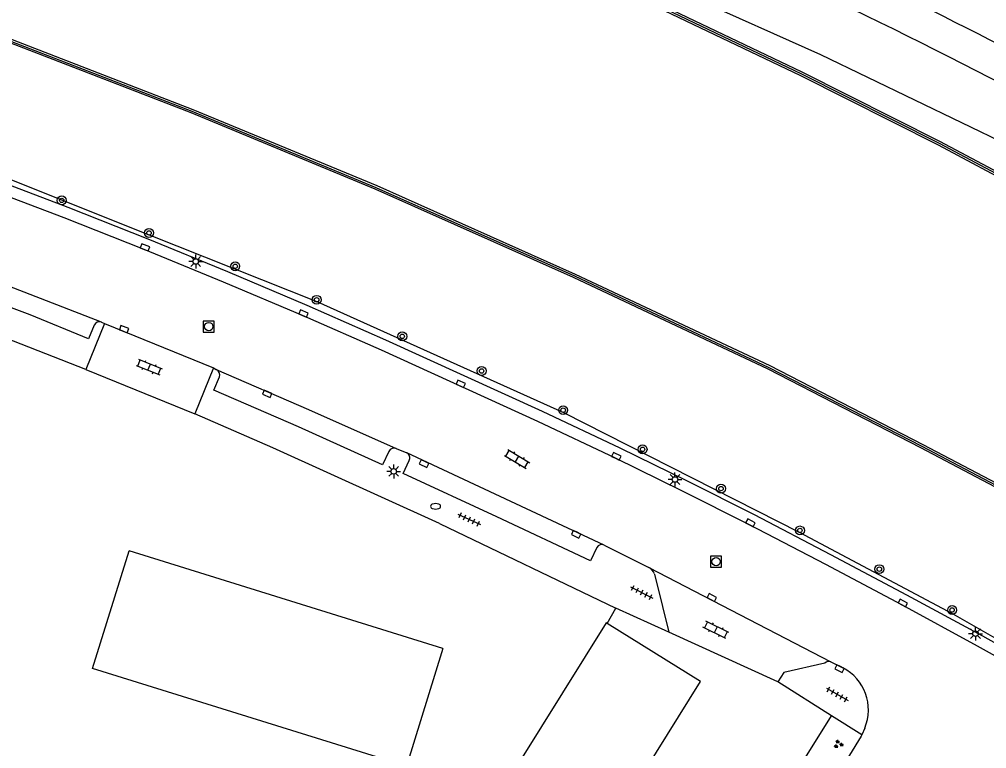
# Model space of a CAD drawing. Extents: x 132999 to 136000, y 398499 to 400501.
# Drawn here: x 134331.8 to 134419, y 398821.9 to 398887.6 of the extents above; entities that cross this region are included whole.
import ezdxf

# ---------------------------------------------------------------- set-up
doc = ezdxf.new("R2010")
doc.units = 0
for name, color, linetype in [('gg-afsc-hekwerk', 7, 'Continuous'), ('gg-afsc-muur', 7, 'Continuous'), ('gg-bbg-bijgebouw', 7, 'Continuous'), ('gg-bbg-gedigitaliseerde bijgebouw', 7, 'Continuous'), ('gg-bbg-hoofdgebouw', 7, 'Continuous'), ('gg-knt-BGT kruinlijn', 7, 'Continuous'), ('gg-knt-verharding', 7, 'Continuous'), ('gg-knt-verharding nz', 7, 'Continuous'), ('gt-grn-groengrens', 7, 'Continuous'), ('gt-symb-boom', 7, 'Continuous'), ('gt-symb-brandkraan', 7, 'Continuous'), ('gt-symb-groenvak', 7, 'Continuous'), ('gt-symb-klinker verharding', 7, 'Continuous'), ('gt-symb-kolk', 7, 'Continuous'), ('gt-symb-lichtmast', 7, 'Continuous'), ('gt-symb-rioolschacht', 7, 'Continuous'), ('gt-symb-tegel verharding', 7, 'Continuous'), ('gx-grn-maaiveld', 7, 'Continuous')]:
    doc.layers.add(name, color=color, linetype=linetype)

# ---------------------------------------------------------------- blocks, each defined once
blk = doc.blocks.new('gt0-KOLK')
at = {"layer": 'gt-symb-kolk'}
blk.add_lwpolyline([(0, 0), (0.375, 0), (0.375, 0.4), (-0.375, 0.4), (-0.375, 0), (0, 0)], dxfattribs=at)
blk = doc.blocks.new('gt0-BOOM')
at = {"layer": 'gt-symb-boom'}
for radius in [0.4, 0.2]:
    blk.add_circle((0, 0), radius, dxfattribs=at)
blk = doc.blocks.new('gt0-LMAST')
at = {"layer": 'gt-symb-lichtmast'}
for p, q in [((-0.182, 0.173), (-0.447, 0.438)), ((-0.005, 0.246), (-0.005, 0.621)), ((0.172, 0.173), (0.437, 0.438)), ((-0.255, -0.004), (-0.63, -0.004)), ((-0.182, -0.181), (-0.447, -0.446)), ((-0.005, -0.254), (-0.005, -0.629)), ((0.437, -0.446), (0.172, -0.181)), ((0.245, -0.004), (0.62, -0.004))]:
    blk.add_line(p, q, dxfattribs=at)
blk.add_circle((-0.005, -0.004), 0.25, dxfattribs=at)
blk = doc.blocks.new('gt0-KL1')
at = {"layer": 'gt-symb-klinker verharding'}
for p, q in [((-1.15, 0.3), (1.15, 0.3)), ((-1, -0.3), (-1, 0.3)), ((-0.5, 0.3), (-0.5, 0.45)), ((0, -0.3), (0, 0.3)), ((0.5, 0.3), (0.5, 0.45)), ((1, -0.3), (1, 0.3)), ((-1.15, -0.3), (1.15, -0.3)), ((-0.5, -0.45), (-0.5, -0.3)), ((0.5, -0.45), (0.5, -0.3))]:
    blk.add_line(p, q, dxfattribs=at)
blk = doc.blocks.new('gt0-RS')
at = {"layer": 'gt-symb-rioolschacht'}
blk.add_lwpolyline([(-0.5, -0.5), (0.5, -0.5), (0.5, 0.5), (-0.5, 0.5)], close=True, dxfattribs=at)
blk.add_circle((0, 0), 0.375, dxfattribs=at)
blk = doc.blocks.new('gt0-BR')
at = {"layer": 'gt-symb-brandkraan'}
for centre, radius, start, end in [((-0.244, 0), 0.206, 107.56694, 252.43307), ((0.599, -2.664), 3, 106.89205, 107.56694), ((0, -0.691), 0.938, 73.10799, 106.89205), ((-0.599, -2.664), 3, 72.43309, 73.10799), ((0.244, 0), 0.206, 287.56695, 72.43309), ((0.599, 2.664), 3, 252.43307, 253.10797), ((0, 0.691), 0.938, 253.10797, 286.89206), ((-0.599, 2.664), 3, 286.89206, 287.56695)]:
    blk.add_arc(centre, radius, start, end, dxfattribs=at)
blk = doc.blocks.new('gt0-TEG1')
at = {"layer": 'gt-symb-tegel verharding'}
for p, q in [((-1.125, 0), (1.125, 0)), ((-0.9, -0.25), (-0.9, 0.25)), ((-0.45, -0.25), (-0.45, 0.25)), ((0, -0.25), (0, 0.25)), ((0.45, -0.25), (0.45, 0.25)), ((0.9, -0.25), (0.9, 0.25))]:
    blk.add_line(p, q, dxfattribs=at)
blk = doc.blocks.new('gt0-GRVAK')
at = {"layer": 'gt-symb-groenvak'}
for p, q in [((-0.11, 0.189), (-0.228, 0.24)), ((-0.182, 0.153), (0.088, 0.153)), ((-0.091, 0.211), (-0.156, 0.322)), ((-0.047, 0.214), (-0.047, 0.393)), ((-0.004, 0.211), (0.061, 0.322)), ((0.015, 0.189), (0.133, 0.24)), ((0.262, -0.052), (0.197, 0.059)), ((0.305, -0.049), (0.305, 0.13)), ((0.349, -0.052), (0.414, 0.059)), ((-0.245, -0.228), (-0.363, -0.177)), ((-0.318, -0.264), (-0.047, -0.264)), ((-0.226, -0.206), (-0.291, -0.095)), ((-0.183, -0.203), (-0.183, -0.024)), ((-0.139, -0.206), (-0.074, -0.095)), ((-0.12, -0.228), (-0.002, -0.177)), ((0.243, -0.074), (0.125, -0.023)), ((0.17, -0.11), (0.441, -0.11)), ((0.368, -0.074), (0.486, -0.023))]:
    blk.add_line(p, q, dxfattribs=at)

msp = doc.modelspace()

# ---------------------------------------------------------------- linework, layer by layer
at = {"layer": 'gg-afsc-hekwerk'}
for p, q in [((134337.796, 398856.026), (134347.616, 398852.014)), ((134369.681, 398842.134), (134385.558, 398834.526)), ((134384.772, 398833.13), (134385.558, 398834.526)), ((134390.339, 398832.347), (134385.558, 398834.526)), ((134400.152, 398827.88), (134390.339, 398832.347)), ((134404.977, 398824.829), (134400.152, 398827.88)), ((134362.123, 398755.975), (134404.977, 398824.829))]:
    msp.add_line(p, q, dxfattribs=at)
for points in [[(134337.796, 398856.026), (134325.443, 398860.858), (134314.502, 398864.982), (134307.241, 398867.602)], [(134369.681, 398842.134), (134354.654, 398848.961), (134347.616, 398852.014)]]:
    msp.add_lwpolyline(points, dxfattribs=at)
at = {"layer": 'gg-afsc-muur'}
for points in [[(134176.515, 398921.362), (134176.88, 398921.377), (134192.408, 398922.018), (134193.89, 398922.033), (134195.184, 398921.827), (134212.959, 398918.721), (134230.623, 398915.008), (134246.888, 398911.28), (134260.726, 398907.784), (134261.486, 398907.576), (134273.832, 398904.268), (134291.104, 398899.142), (134309.532, 398893.283), (134329.229, 398886.294), (134347.367, 398879.293), (134363.941, 398872.424), (134381.825, 398864.454), (134399.345, 398856.212), (134413.12, 398849.107), (134427.025, 398841.796), (134427.714, 398841.409), (134427.805, 398841.361)], [(134321.777, 398916.074), (134336.3, 398910.948), (134349.315, 398906.105), (134358.443, 398902.317), (134370.521, 398897.293), (134371.292, 398896.957), (134379.108, 398893.44), (134389.355, 398888.812), (134402.271, 398882.666), (134414.672, 398876.404), (134429.51, 398868.501), (134432.176, 398867.014)]]:
    msp.add_lwpolyline(points, dxfattribs=at)
at = {"layer": 'gg-bbg-bijgebouw'}
msp.add_line((134369.98, 398830.88), (134341.7, 398839.67), dxfattribs=at)
at = {"layer": 'gg-bbg-gedigitaliseerde bijgebouw'}
msp.add_lwpolyline([(134369.98, 398830.88), (134366.682, 398820.293), (134338.404, 398829.082), (134341.7, 398839.67)], dxfattribs=at)
at = {"layer": 'gg-bbg-hoofdgebouw'}
msp.add_lwpolyline([(134384.772, 398833.13), (134384.687, 398833.183), (134308.479, 398711.06), (134316.99, 398705.791), (134334.842, 398734.445), (134333.176, 398735.481), (134334.754, 398738.009), (134336.434, 398736.961), (134354.299, 398765.584), (134352.625, 398766.625), (134354.172, 398769.154), (134355.868, 398768.094), (134373.772, 398796.731), (134372.066, 398797.787), (134373.637, 398800.319), (134375.349, 398799.257), (134393.179, 398827.903), (134384.772, 398833.13)], dxfattribs=at)
at = {"layer": 'gg-knt-BGT kruinlijn'}
for p, q in [((134404.011, 398884.38), (134369.741, 398899.71)), ((134425.071, 398874.21), (134404.011, 398884.38))]:
    msp.add_line(p, q, dxfattribs=at)
at = {"layer": 'gg-knt-verharding'}
for p, q in [((134339.475, 398860.17), (134337.796, 398856.026)), ((134339.223, 398860.278), (134339.475, 398860.17)), ((134339.475, 398860.17), (134349.3, 398856.156)), ((134349.3, 398856.156), (134347.616, 398852.014)), ((134349.3, 398856.156), (134349.561, 398856.007)), ((134365.778, 398848.895), (134366.714, 398848.499)), ((134384.515, 398840.202), (134388.535, 398838.188)), ((134404.915, 398829.69), (134405.999, 398829.145)), ((134407.702, 398823.111), (134404.977, 398824.829)), ((134407.972, 398823.712), (134407.702, 398823.111))]:
    msp.add_line(p, q, dxfattribs=at)
for points in [[(134427.209, 398826.039), (134418.12, 398831.105), (134411.305, 398834.806), (134404.461, 398838.448), (134397.582, 398842.023), (134391.564, 398845.062), (134385.508, 398848.024), (134378.521, 398851.323), (134364.436, 398857.752), (134357.338, 398860.879), (134350.218, 398863.902), (134343.062, 398866.836), (134335.848, 398869.681), (134321.823, 398875.012), (134313.901, 398877.881), (134310.64, 398878.999)], [(134338.559, 398860.016), (134338.034, 398858.781), (134332.796, 398860.931), (134311.266, 398868.98), (134311.687, 398870.194)], [(134365.113, 398848.641), (134364.546, 398847.444), (134356.979, 398850.868), (134349.351, 398854.154), (134349.841, 398855.353)], [(134383.852, 398839.97), (134383.261, 398838.777), (134374.842, 398842.757), (134366.383, 398846.651), (134366.941, 398847.815)], [(134389.025, 398837.594), (134389.768, 398834.671), (134390.339, 398832.347)], [(134404.38, 398829.561), (134400.693, 398828.722), (134400.152, 398827.88)], [(134407.702, 398823.111), (134407.646, 398822.993), (134406.612, 398821.262), (134405.9, 398819.997), (134405.006, 398818.525)]]:
    msp.add_lwpolyline(points, dxfattribs=at)
for centre, radius, start, end in [((134193.519, 398445.308), 494.885, 61.13718, 65.39696), ((134156.541, 398372.288), 573.696, 60.951901, 65.37387), ((134339.039, 398859.773), 0.538, 69.93862, 153.12761), ((134349.343, 398855.527), 0.527, 340.76825, 65.58663), ((134365.579, 398848.419), 0.516, 67.33147, 154.47773), ((134366.492, 398848.046), 0.505, 332.8025, 63.91655), ((134384.307, 398839.732), 0.514, 66.17719, 152.3952), ((134388.009, 398837.255), 1.071, 18.45991, 60.57962), ((134404.737, 398829.255), 0.47, 67.74925, 139.3637), ((134404.052, 398825.363), 4.254, 337.16252, 62.75458)]:
    msp.add_arc(centre, radius, start, end, dxfattribs=at)
at = {"layer": 'gg-knt-verharding nz'}
for p, q in [((134384.515, 398840.202), (134366.714, 398848.499)), ((134388.535, 398838.188), (134404.915, 398829.69))]:
    msp.add_line(p, q, dxfattribs=at)
for points in [[(134339.223, 398860.278), (134326.339, 398865.263), (134311.433, 398870.809)], [(134349.561, 398856.007), (134357.852, 398852.417), (134365.778, 398848.895)]]:
    msp.add_lwpolyline(points, dxfattribs=at)
at = {"layer": 'gt-grn-groengrens'}
msp.add_lwpolyline([(134427.779, 398826.866), (134418.602, 398831.981), (134411.779, 398835.687), (134404.926, 398839.333), (134398.038, 398842.913), (134392.009, 398845.958), (134385.941, 398848.925), (134378.942, 398852.23), (134364.845, 398858.664), (134357.735, 398861.797), (134350.603, 398864.825), (134343.435, 398867.764), (134336.209, 398870.614), (134322.171, 398875.95), (134314.233, 398878.824), (134310.964, 398879.945)], dxfattribs=at)
at = {"layer": 'gx-grn-maaiveld'}
for points in [[(134427.765, 398841.185), (134427.631, 398841.256), (134426.942, 398841.643), (134413.039, 398848.952), (134399.267, 398856.055), (134381.752, 398864.295), (134363.872, 398872.263), (134347.302, 398879.13), (134329.168, 398886.13), (134309.476, 398893.117), (134291.052, 398898.974), (134273.785, 398904.099), (134261.441, 398907.407), (134260.682, 398907.615), (134246.847, 398911.11), (134230.586, 398914.837), (134212.926, 398918.549), (134195.155, 398921.655), (134193.877, 398921.858), (134192.412, 398921.843), (134176.887, 398921.202), (134176.516, 398921.187), (134176.516, 398921.137)], [(134321.72, 398915.908), (134336.24, 398910.783), (134349.251, 398905.942), (134358.376, 398902.155), (134370.452, 398897.132), (134371.221, 398896.797), (134379.036, 398893.28), (134389.281, 398888.653), (134402.194, 398882.509), (134414.591, 398876.249), (134429.426, 398868.347), (134432.145, 398866.831)], [(134432.207, 398867.197), (134429.594, 398868.654), (134414.752, 398876.56), (134402.348, 398882.823), (134389.428, 398888.971), (134379.18, 398893.599), (134371.363, 398897.117), (134370.589, 398897.454), (134358.51, 398902.478), (134349.379, 398906.268), (134336.359, 398911.112), (134321.833, 398916.239)], [(134329.29, 398886.458), (134347.432, 398879.455), (134364.01, 398872.585), (134381.898, 398864.613), (134399.422, 398856.369), (134413.201, 398849.262), (134427.109, 398841.95), (134427.798, 398841.563), (134427.846, 398841.538)], [(134424.14, 398829.3), (134415.93, 398833.962), (134402.111, 398841.324), (134380.854, 398852.104), (134358.653, 398862.118), (134343.541, 398868.113), (134328.547, 398874.11)]]:
    msp.add_lwpolyline(points, dxfattribs=at)

# ---------------------------------------------------------------- block references
at = {"layer": 'gt-symb-boom'}
for p in [(134335.636, 398871.256), (134343.495, 398868.325), (134351.264, 398865.32), (134358.6, 398862.299), (134366.311, 398859.005), (134380.803, 398852.356), (134387.96, 398848.823), (134395.023, 398845.287), (134402.136, 398841.52), (134409.292, 398838.033), (134415.846, 398834.35)]:
    msp.add_blockref('gt0-BOOM', p, dxfattribs=at)
at = {"layer": 'gt-symb-boom', "rotation": -88.73969615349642}
msp.add_blockref('gt0-BOOM', (134373.458, 398855.887), dxfattribs=at)
at = {"layer": 'gt-symb-brandkraan'}
msp.add_blockref('gt0-BR', (134369.315, 398843.69), dxfattribs=at)
at = {"layer": 'gt-symb-groenvak'}
msp.add_blockref('gt0-GRVAK', (134405.586, 398822.264), dxfattribs=at)
at = {"layer": 'gt-symb-klinker verharding'}
for p, rotation in [((134343.517, 398856.234), -22.02484593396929), ((134376.653, 398847.95), -30.796713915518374), ((134394.556, 398832.562), 153.25557979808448)]:
    msp.add_blockref('gt0-KL1', p, dxfattribs=dict(at, rotation=rotation))
at = {"layer": 'gt-symb-kolk'}
for p, rotation in [((134343.062, 398866.836), -21.950284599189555), ((134357.338, 398860.879), -23.334041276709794), ((134341.176, 398859.47), -21.407739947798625), ((134371.502, 398854.551), -24.51507073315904), ((134354.222, 398854.003), 156.53799977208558), ((134385.508, 398848.024), -25.77110594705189), ((134368.351, 398847.718), 155.10079947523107), ((134397.582, 398842.023), -27.051682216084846), ((134382.062, 398841.356), 154.79277878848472), ((134394.1, 398835.301), -27.424026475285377), ((134411.305, 398834.806), -28.230901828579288), ((134405.786, 398829.251), 153.33249782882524)]:
    msp.add_blockref('gt0-KOLK', p, dxfattribs=dict(at, rotation=rotation))
at = {"layer": 'gt-symb-lichtmast'}
for p in [(134347.713, 398865.753), (134365.548, 398846.84), (134390.887, 398846.116), (134417.957, 398832.221)]:
    msp.add_blockref('gt0-LMAST', p, dxfattribs=at)
at = {"layer": 'gt-symb-rioolschacht'}
for p in [(134348.879, 398859.886), (134394.585, 398838.708)]:
    msp.add_blockref('gt0-RS', p, dxfattribs=at)
at = {"layer": 'gt-symb-tegel verharding'}
for p, rotation in [((134372.35, 398842.517), -25.027278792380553), ((134387.886, 398835.932), -27.38497058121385), ((134405.499, 398826.75), -29.744881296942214)]:
    msp.add_blockref('gt0-TEG1', p, dxfattribs=dict(at, rotation=rotation))

doc.saveas('drawing.dxf')
